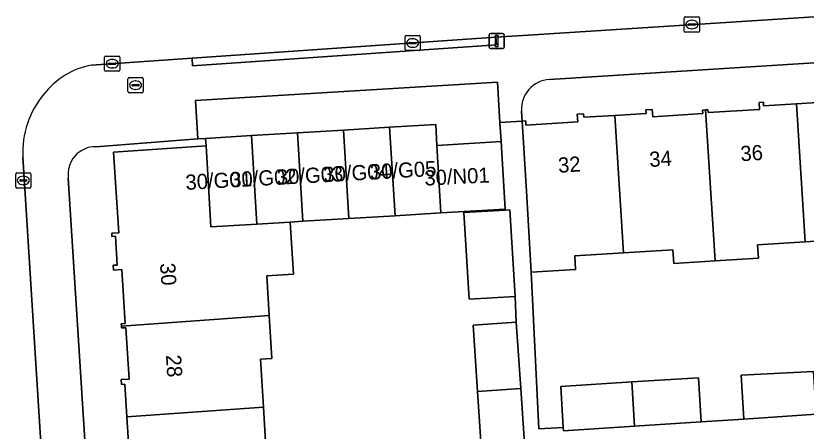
# Model space of a CAD drawing. Extents: x 159680 to 160786, y 387323 to 388340.
# Drawn here: x 160355.2 to 160407.4, y 387663.6 to 387691 of the extents above; entities that cross this region are included whole.
import ezdxf

# ---------------------------------------------------------------- set-up
doc = ezdxf.new("R2010")
doc.units = 0
for name, color, linetype in [('IMGEO_Brandkraan', 7, 'Continuous'), ('IMGEO_Erf', 7, 'Continuous'), ('IMGEO_Kolk', 7, 'Continuous'), ('IMGEO_Lichtmast', 7, 'Continuous'), ('IMGEO_Pand', 7, 'Continuous'), ('IMGEO_Pand_nummerreeks', 7, 'Continuous'), ('IMGEO_Parkeervlak_open', 7, 'Continuous'), ('IMGEO_Rijbaan_lokaal_open', 7, 'Continuous'), ('IMGEO_Voetpad_open', 7, 'Continuous')]:
    doc.layers.add(name, color=color, linetype=linetype)

msp = doc.modelspace()

# ---------------------------------------------------------------- linework, layer by layer
at = {"layer": 'IMGEO_Brandkraan'}
for p, q in [((160362.638, 387685.952), (160362.638, 387686.804)), ((160362.713, 387686.878), (160363.565, 387686.878)), ((160363.126, 387686.658), (160363.151, 387686.658)), ((160363.639, 387686.804), (160363.639, 387685.952)), ((160362.897, 387686.372), (160362.897, 387686.384)), ((160363.335, 387686.335), (160362.937, 387686.335)), ((160362.94, 387686.421), (160363.338, 387686.421)), ((160363.381, 387686.384), (160363.381, 387686.372)), ((160363.565, 387685.878), (160362.713, 387685.878)), ((160363.149, 387686.098), (160363.124, 387686.098))]:
    msp.add_line(p, q, dxfattribs=at)
for points in [[(160362.638, 387685.952), (160362.638, 387686.804)], [(160362.713, 387686.878), (160363.565, 387686.878)], [(160363.639, 387686.804), (160363.639, 387685.952)], [(160363.565, 387685.878), (160362.713, 387685.878)]]:
    msp.add_lwpolyline(points, dxfattribs=at)
for centre, radius, start, end in [((160362.715, 387686.802), 0.0765, 91.552, 178.448), ((160362.715, 387686.802), 0.0765, 91.552, 178.448), ((160363.563, 387686.802), 0.0765, 1.552, 88.448), ((160363.563, 387686.802), 0.0765, 1.552, 88.448), ((160362.937, 387686.381), 0.0403, 85.8775, 175.7526), ((160362.934, 387686.371), 0.0366, 178.938, 274.7102), ((160363.338, 387686.378), 0.043, 264.8664, 352.4533), ((160363.342, 387686.383), 0.0386, 1.7309, 96.639), ((160362.715, 387685.954), 0.0765, 181.552, 268.448), ((160362.715, 387685.954), 0.0765, 181.552, 268.448), ((160363.563, 387685.954), 0.0765, 271.552, 358.448), ((160363.563, 387685.954), 0.0765, 271.552, 358.448)]:
    msp.add_arc(centre, radius, start, end, dxfattribs=at)
for centre, major_axis, ratio, start_param, end_param in [((160363.125, 387686.378), (-0.387, 0.002), 0.722429, 4.712389, 7.853982), ((160363.15, 387686.378), (-0.39, 0.002), 0.717154, 1.570796, 4.712389)]:
    msp.add_ellipse(centre, major_axis=major_axis, ratio=ratio, start_param=start_param, end_param=end_param, dxfattribs=at)
at = {"layer": 'IMGEO_Erf'}
for points in [[(160447.041, 387690.315), (160390.454, 387686.763)], [(160388.607, 387684.667), (160388.647, 387684.004), (160388.881, 387684.018), (160388.897, 387683.751), (160392.318, 387683.961), (160392.286, 387684.473), (160392.703, 387684.499), (160392.718, 387684.263), (160394.768, 387684.389), (160396.835, 387684.517), (160396.821, 387684.746), (160397.234, 387684.771), (160397.263, 387684.301), (160400.575, 387684.506), (160400.56, 387684.74), (160400.757, 387684.752), (160400.907, 387684.761), (160400.918, 387684.574), (160404.314, 387684.783), (160404.286, 387685.246), (160404.567, 387685.263), (160404.582, 387685.017), (160406.744, 387685.15), (160408.819, 387685.278)], [(160362.685, 387662.46), (160362.561, 387664.509), (160362.432, 387666.656), (160362.214, 387666.642), (160362.194, 387666.967), (160362.705, 387666.998), (160362.5, 387670.39), (160362.213, 387670.373), (160362.206, 387670.498), (160362.197, 387670.644), (160362.458, 387670.66), (160362.242, 387674.225), (160361.675, 387674.19), (160361.656, 387674.501), (160361.928, 387674.517), (160361.814, 387676.416), (160361.576, 387676.402), (160361.563, 387676.612), (160362.032, 387676.64), (160361.691, 387681.961), (160367.79, 387682.372), (160367.76, 387682.87), (160367.248, 387682.831), (160360.524, 387682.322)], [(160358.698, 387680.238), (160361.099, 387642.245)], [(160386.062, 387660.911), (160385.709, 387666.173), (160385.415, 387670.556), (160388.26, 387670.747), (160388.194, 387672.446), (160385.147, 387672.26), (160384.797, 387677.98), (160387.53, 387678.147), (160387.525, 387678.213), (160383.272, 387677.956), (160380.259, 387677.773), (160377.222, 387677.589), (160374.186, 387677.404), (160373.343, 387677.353), (160373.55, 387673.914), (160371.806, 387673.808), (160371.964, 387671.199), (160372.136, 387668.358), (160371.387, 387668.313), (160371.578, 387665.157), (160371.785, 387661.735)], [(160410.586, 387676.255), (160407.323, 387676.054), (160404.182, 387675.861), (160404.237, 387674.963), (160401.391, 387674.788), (160398.649, 387674.619), (160398.594, 387675.523), (160395.345, 387675.322), (160392.117, 387675.123), (160392.172, 387674.221), (160389.249, 387674.041), (160389.755, 387663.73), (160391.364, 387663.82), (160391.198, 387666.522), (160395.887, 387666.811), (160400.279, 387667.082), (160400.459, 387664.178), (160403.284, 387664.364), (160403.105, 387667.267), (160407.868, 387667.495)]]:
    msp.add_lwpolyline(points, dxfattribs=at)
for centre, radius, start, end in [((160390.581, 387684.79), 1.977, 93.6691, 183.5577), ((160360.494, 387680.507), 1.816, 89.0459, 188.5044)]:
    msp.add_arc(centre, radius, start, end, dxfattribs=at)
at = {"layer": 'IMGEO_Kolk'}
for p, q in [((160399.42, 387690.876), (160400.272, 387690.876)), ((160399.345, 387689.95), (160399.345, 387690.802)), ((160399.604, 387690.37), (160399.604, 387690.382)), ((160400.042, 387690.333), (160399.644, 387690.333)), ((160399.647, 387690.419), (160400.045, 387690.419)), ((160399.833, 387690.656), (160399.858, 387690.656)), ((160400.088, 387690.382), (160400.088, 387690.37)), ((160400.346, 387690.802), (160400.346, 387689.95)), ((160400.272, 387689.876), (160399.42, 387689.876)), ((160399.856, 387690.096), (160399.831, 387690.096)), ((160380.923, 387688.732), (160380.923, 387689.584)), ((160380.998, 387689.658), (160381.85, 387689.658)), ((160381.411, 387689.438), (160381.436, 387689.438)), ((160381.924, 387689.584), (160381.924, 387688.732)), ((160381.182, 387689.152), (160381.182, 387689.164)), ((160381.62, 387689.115), (160381.222, 387689.115)), ((160381.225, 387689.201), (160381.623, 387689.201)), ((160381.434, 387688.878), (160381.409, 387688.878)), ((160381.666, 387689.164), (160381.666, 387689.152)), ((160361.097, 387687.367), (160361.097, 387688.219)), ((160361.172, 387688.293), (160362.024, 387688.293)), ((160362.098, 387688.219), (160362.098, 387687.367)), ((160381.85, 387688.658), (160380.998, 387688.658)), ((160361.356, 387687.787), (160361.356, 387687.799)), ((160361.794, 387687.75), (160361.396, 387687.75)), ((160361.399, 387687.836), (160361.797, 387687.836)), ((160361.585, 387688.073), (160361.61, 387688.073)), ((160361.84, 387687.799), (160361.84, 387687.787)), ((160362.024, 387687.293), (160361.172, 387687.293)), ((160361.608, 387687.513), (160361.583, 387687.513)), ((160355.234, 387679.67), (160355.234, 387680.522)), ((160355.309, 387680.596), (160356.161, 387680.596)), ((160356.235, 387680.522), (160356.235, 387679.67)), ((160355.493, 387680.09), (160355.493, 387680.102)), ((160355.931, 387680.053), (160355.533, 387680.053)), ((160355.536, 387680.139), (160355.934, 387680.139)), ((160355.722, 387680.376), (160355.747, 387680.376)), ((160355.977, 387680.102), (160355.977, 387680.09)), ((160356.161, 387679.596), (160355.309, 387679.596)), ((160355.745, 387679.816), (160355.72, 387679.816))]:
    msp.add_line(p, q, dxfattribs=at)
for points in [[(160399.42, 387690.876), (160400.272, 387690.876)], [(160399.345, 387689.95), (160399.345, 387690.802)], [(160400.346, 387690.802), (160400.346, 387689.95)], [(160400.272, 387689.876), (160399.42, 387689.876)], [(160380.923, 387688.732), (160380.923, 387689.584)], [(160380.998, 387689.658), (160381.85, 387689.658)], [(160381.924, 387689.584), (160381.924, 387688.732)], [(160361.097, 387687.367), (160361.097, 387688.219)], [(160361.172, 387688.293), (160362.024, 387688.293)], [(160362.098, 387688.219), (160362.098, 387687.367)], [(160381.85, 387688.658), (160380.998, 387688.658)], [(160362.024, 387687.293), (160361.172, 387687.293)], [(160355.234, 387679.67), (160355.234, 387680.522)], [(160355.309, 387680.596), (160356.161, 387680.596)], [(160356.235, 387680.522), (160356.235, 387679.67)], [(160356.161, 387679.596), (160355.309, 387679.596)]]:
    msp.add_lwpolyline(points, dxfattribs=at)
for centre, radius, start, end in [((160399.422, 387690.8), 0.0765, 91.552, 178.448), ((160399.422, 387690.8), 0.0765, 91.552, 178.448), ((160400.27, 387690.8), 0.0765, 1.552, 88.448), ((160400.27, 387690.8), 0.0765, 1.552, 88.448), ((160399.644, 387690.379), 0.0403, 85.8775, 175.7526), ((160399.641, 387690.369), 0.0366, 178.938, 274.7102), ((160400.045, 387690.376), 0.043, 264.8664, 352.4533), ((160400.049, 387690.381), 0.0386, 1.7309, 96.639), ((160399.422, 387689.952), 0.0765, 181.552, 268.448), ((160399.422, 387689.952), 0.0765, 181.552, 268.448), ((160400.27, 387689.952), 0.0765, 271.552, 358.448), ((160400.27, 387689.952), 0.0765, 271.552, 358.448), ((160381, 387689.582), 0.0765, 91.552, 178.448), ((160381, 387689.582), 0.0765, 91.552, 178.448), ((160381.848, 387689.582), 0.0765, 1.552, 88.448), ((160381.848, 387689.582), 0.0765, 1.552, 88.448), ((160381, 387688.734), 0.0765, 181.552, 268.448), ((160381, 387688.734), 0.0765, 181.552, 268.448), ((160381.222, 387689.161), 0.0403, 85.8775, 175.7526), ((160381.219, 387689.151), 0.0366, 178.938, 274.7102), ((160381.623, 387689.158), 0.043, 264.8664, 352.4533), ((160381.627, 387689.163), 0.0386, 1.7309, 96.639), ((160381.848, 387688.734), 0.0765, 271.552, 358.448), ((160381.848, 387688.734), 0.0765, 271.552, 358.448), ((160361.174, 387688.217), 0.0765, 91.552, 178.448), ((160361.174, 387688.217), 0.0765, 91.552, 178.448), ((160362.022, 387688.217), 0.0765, 1.552, 88.448), ((160362.022, 387688.217), 0.0765, 1.552, 88.448), ((160361.396, 387687.796), 0.0403, 85.8775, 175.7526), ((160361.393, 387687.786), 0.0366, 178.938, 274.7102), ((160361.797, 387687.793), 0.043, 264.8664, 352.4533), ((160361.801, 387687.798), 0.0386, 1.7309, 96.639), ((160361.174, 387687.369), 0.0765, 181.552, 268.448), ((160361.174, 387687.369), 0.0765, 181.552, 268.448), ((160362.022, 387687.369), 0.0765, 271.552, 358.448), ((160362.022, 387687.369), 0.0765, 271.552, 358.448), ((160355.311, 387680.52), 0.0765, 91.552, 178.448), ((160355.311, 387680.52), 0.0765, 91.552, 178.448), ((160356.159, 387680.52), 0.0765, 1.552, 88.448), ((160356.159, 387680.52), 0.0765, 1.552, 88.448), ((160355.533, 387680.099), 0.0403, 85.8775, 175.7526), ((160355.53, 387680.089), 0.0366, 178.938, 274.7102), ((160355.934, 387680.096), 0.043, 264.8664, 352.4533), ((160355.938, 387680.101), 0.0386, 1.7309, 96.639), ((160355.311, 387679.672), 0.0765, 181.552, 268.448), ((160355.311, 387679.672), 0.0765, 181.552, 268.448), ((160356.159, 387679.672), 0.0765, 271.552, 358.448), ((160356.159, 387679.672), 0.0765, 271.552, 358.448)]:
    msp.add_arc(centre, radius, start, end, dxfattribs=at)
for centre, major_axis, ratio, start_param, end_param in [((160399.832, 387690.376), (-0.387, 0.002), 0.722429, 4.712389, 7.853982), ((160399.857, 387690.376), (-0.39, 0.002), 0.717154, 1.570796, 4.712389), ((160381.41, 387689.158), (-0.387, 0.002), 0.722429, 4.712389, 7.853982), ((160381.435, 387689.158), (-0.39, 0.002), 0.717154, 1.570796, 4.712389), ((160361.584, 387687.793), (-0.387, 0.002), 0.722429, 4.712389, 7.853982), ((160361.609, 387687.793), (-0.39, 0.002), 0.717154, 1.570796, 4.712389), ((160355.721, 387680.096), (-0.387, 0.002), 0.722429, 4.712389, 7.853982), ((160355.746, 387680.096), (-0.39, 0.002), 0.717154, 1.570796, 4.712389)]:
    msp.add_ellipse(centre, major_axis=major_axis, ratio=ratio, start_param=start_param, end_param=end_param, dxfattribs=at)
at = {"layer": 'IMGEO_Lichtmast'}
for p, q in [((160386.572, 387689.791), (160387.362, 387689.791)), ((160387.362, 387689.791), (160386.572, 387689.791)), ((160386.472, 387688.891), (160386.472, 387689.691)), ((160386.472, 387689.691), (160386.472, 387688.891)), ((160387.462, 387689.691), (160387.462, 387688.891)), ((160387.462, 387688.891), (160387.462, 387689.691)), ((160387.362, 387688.791), (160386.572, 387688.791)), ((160386.572, 387688.791), (160387.362, 387688.791))]:
    msp.add_line(p, q, dxfattribs=at)
msp.add_lwpolyline([(160386.892, 387689.666), (160387.042, 387689.666), (160387.042, 387688.916), (160386.892, 387688.916), (160386.892, 387689.666)], dxfattribs=at)
for centre, start, end in [((160386.572, 387689.691), 90, 180), ((160386.572, 387689.691), 90, 180), ((160387.362, 387689.691), 0, 90), ((160387.362, 387689.691), 360, 90), ((160386.572, 387688.891), 180, 270), ((160386.572, 387688.891), 180, 270), ((160387.362, 387688.891), 270, 0), ((160387.362, 387688.891), 270, 0)]:
    msp.add_arc(centre, 0.1, start, end, dxfattribs=at)
at = {"layer": 'IMGEO_Pand'}
for points in [[(160406.744, 387685.15), (160404.582, 387685.017), (160404.567, 387685.263), (160404.286, 387685.246), (160404.314, 387684.783), (160400.918, 387684.574), (160400.907, 387684.761), (160400.757, 387684.752), (160401.391, 387674.788), (160404.237, 387674.963), (160404.182, 387675.861), (160407.323, 387676.054)], [(160407.323, 387676.054), (160410.586, 387676.255), (160410.643, 387675.334), (160413.369, 387675.502), (160412.734, 387685.497), (160412.576, 387685.487), (160412.586, 387685.312), (160409.144, 387685.1), (160409.119, 387685.516), (160408.805, 387685.497), (160408.819, 387685.278), (160406.744, 387685.15)], [(160395.345, 387675.322), (160398.594, 387675.523), (160398.649, 387674.619), (160401.391, 387674.788), (160400.757, 387684.752), (160400.56, 387684.74), (160400.575, 387684.506), (160397.263, 387684.301), (160397.234, 387684.771), (160396.821, 387684.746), (160396.835, 387684.517), (160394.768, 387684.389)], [(160394.768, 387684.389), (160392.718, 387684.263), (160392.703, 387684.499), (160392.286, 387684.473), (160392.318, 387683.961), (160388.897, 387683.751), (160388.881, 387684.018), (160388.647, 387684.004), (160388.949, 387679.014), (160389.249, 387674.041), (160392.172, 387674.221), (160392.117, 387675.123), (160395.345, 387675.322)], [(160379.906, 387683.604), (160376.87, 387683.421), (160377.222, 387677.589), (160380.259, 387677.773)], [(160380.259, 387677.773), (160383.272, 387677.956), (160383.021, 387682.4), (160382.943, 387683.788), (160379.906, 387683.604)], [(160367.76, 387682.87), (160367.79, 387682.372), (160368.114, 387677.034), (160371.149, 387677.219), (160370.797, 387683.054)], [(160374.186, 387677.404), (160373.833, 387683.237), (160370.797, 387683.054), (160371.149, 387677.219), (160373.343, 387677.353)], [(160377.222, 387677.589), (160376.87, 387683.421), (160373.833, 387683.237), (160374.186, 387677.404)], [(160383.272, 387677.956), (160387.525, 387678.213), (160387.257, 387682.655), (160383.021, 387682.4)], [(160367.79, 387682.372), (160361.691, 387681.961), (160362.032, 387676.64), (160361.563, 387676.612), (160361.576, 387676.402), (160361.814, 387676.416), (160361.928, 387674.517), (160361.656, 387674.501), (160361.675, 387674.19), (160362.242, 387674.225), (160362.458, 387670.66), (160362.197, 387670.644), (160362.206, 387670.498), (160371.964, 387671.199), (160371.806, 387673.808), (160373.55, 387673.914), (160373.343, 387677.353), (160371.149, 387677.219), (160368.114, 387677.034)], [(160387.845, 387678.166), (160387.53, 387678.147), (160384.797, 387677.98), (160385.147, 387672.26), (160388.194, 387672.446)], [(160362.206, 387670.498), (160362.213, 387670.373), (160362.5, 387670.39), (160362.705, 387666.998), (160362.194, 387666.967), (160362.214, 387666.642), (160362.432, 387666.656), (160362.561, 387664.509), (160371.578, 387665.157), (160371.387, 387668.313), (160372.136, 387668.358), (160371.964, 387671.199)], [(160388.26, 387670.747), (160385.415, 387670.556), (160385.709, 387666.173), (160388.553, 387666.377)], [(160407.868, 387667.495), (160403.105, 387667.267), (160403.284, 387664.364), (160408.047, 387664.678)], [(160400.279, 387667.082), (160395.887, 387666.811), (160396.073, 387663.889), (160400.459, 387664.178)], [(160386.062, 387660.911), (160388.907, 387661.102), (160388.553, 387666.377), (160385.709, 387666.173)], [(160395.887, 387666.811), (160391.198, 387666.522), (160391.364, 387663.82), (160391.379, 387663.579), (160396.073, 387663.889)], [(160362.561, 387664.509), (160362.685, 387662.46), (160362.456, 387662.446), (160362.474, 387662.149), (160363.05, 387662.183), (160363.26, 387658.713), (160362.998, 387658.697), (160363.008, 387658.526), (160372.694, 387659.22), (160372.54, 387661.78), (160371.785, 387661.735), (160371.578, 387665.157)]]:
    msp.add_lwpolyline(points, close=True, dxfattribs=at)
at = {"layer": 'IMGEO_Parkeervlak_open'}
msp.add_lwpolyline([(160383.021, 387682.4), (160387.257, 387682.655), (160387.181, 387683.914), (160387.021, 387686.568), (160367.085, 387685.362), (160367.248, 387682.831), (160367.76, 387682.87), (160370.797, 387683.054), (160373.833, 387683.237), (160376.87, 387683.421), (160379.906, 387683.604), (160382.943, 387683.788)], close=True, dxfattribs=at)
at = {"layer": 'IMGEO_Rijbaan_lokaal_open'}
for points in [[(160360.239, 387687.7), (160366.865, 387688.156), (160386.922, 387689.535), (160389.395, 387689.705), (160431.599, 387692.417), (160449.979, 387693.547), (160461.459, 387694.253), (160471.4, 387694.9)], [(160358.282, 387640.789), (160355.699, 387681.651)]]:
    msp.add_lwpolyline(points, dxfattribs=at)
for centre, radius, start, end in [((160361.129, 387682.692), 5.086, 100.0768, 142.6071), ((160361.591, 387681.968), 5.901, 139.7442, 183.0782)]:
    msp.add_arc(centre, radius, start, end, dxfattribs=at)
at = {"layer": 'IMGEO_Voetpad_open'}
for points in [[(160492.167, 387696.339), (160483.563, 387695.818), (160478.236, 387695.345), (160471.4, 387694.9), (160471.426, 387694.401), (160450.005, 387693.048), (160449.979, 387693.547), (160431.599, 387692.417), (160389.395, 387689.705), (160386.922, 387689.535), (160386.954, 387689.037), (160366.897, 387687.658), (160366.865, 387688.156), (160360.239, 387687.7)], [(160390.454, 387686.763), (160447.041, 387690.315)], [(160360.524, 387682.322), (160367.248, 387682.831), (160367.085, 387685.362), (160387.021, 387686.568), (160387.181, 387683.914), (160388.647, 387684.004), (160388.607, 387684.667)], [(160408.047, 387664.678), (160403.284, 387664.364), (160400.459, 387664.178), (160396.073, 387663.889), (160391.379, 387663.579), (160391.364, 387663.82), (160389.755, 387663.73), (160389.249, 387674.041), (160388.949, 387679.014), (160388.647, 387684.004), (160387.181, 387683.914), (160387.257, 387682.655), (160387.525, 387678.213), (160387.53, 387678.147), (160387.845, 387678.166), (160388.194, 387672.446), (160388.26, 387670.747), (160388.553, 387666.377), (160388.907, 387661.102)], [(160355.699, 387681.651), (160358.282, 387640.789)], [(160361.472, 387635.686), (160361.099, 387642.245), (160358.698, 387680.238)]]:
    msp.add_lwpolyline(points, dxfattribs=at)
msp.add_lwpolyline([(160366.865, 387688.156), (160366.897, 387687.658), (160386.954, 387689.037), (160386.922, 387689.535)], close=True, dxfattribs=at)
for centre, radius, start, end in [((160361.129, 387682.692), 5.086, 100.0768, 142.6071), ((160390.581, 387684.79), 1.977, 93.6691, 183.5577), ((160361.591, 387681.968), 5.901, 139.7442, 183.0782), ((160360.494, 387680.507), 1.816, 89.0459, 188.5044)]:
    msp.add_arc(centre, radius, start, end, dxfattribs=at)

# ---------------------------------------------------------------- texts
at = {"layer": 'IMGEO_Pand_nummerreeks'}
for s, rotation, p in [('34', 3.6145, (160397.068, 387680.98)), ('36', 3.6145, (160403.083, 387681.36)), ('32', 3.6145, (160391.05, 387680.6)), ('30/G03', 3.2007, (160372.49, 387679.808)), ('30/G04', 3.2007, (160375.561, 387679.98)), ('30/G05', 3.2007, (160378.631, 387680.151)), ('30/N01', 2.8271, (160382.219, 387679.753)), ('30/G01', 3.2007, (160366.458, 387679.471)), ('30/G02', 3.2007, (160369.413, 387679.636)), ('30', 273.6783, (160364.75, 387674.626)), ('28', 273.6783, (160365.139, 387668.577))]:
    msp.add_text(s, height=1, rotation=rotation, dxfattribs=at).set_placement(p)

doc.saveas('drawing.dxf')
